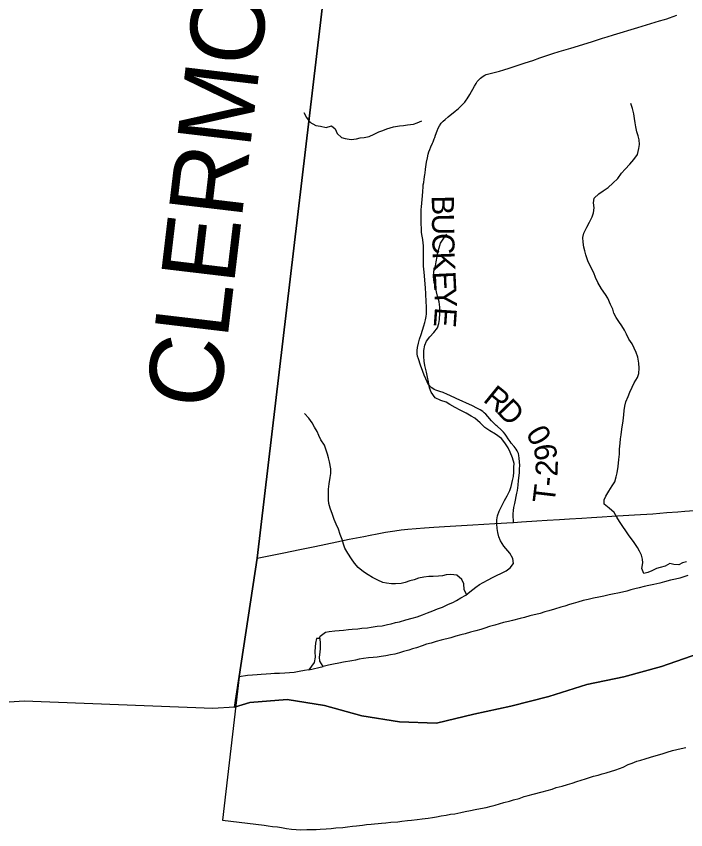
# Model space of a CAD drawing. Extents: x 1451455 to 1749751, y 218250 to 574981.
# Drawn here: x 1522822 to 1531912, y 282998 to 294037 of the extents above; entities that cross this region are included whole.
import ezdxf

# ---------------------------------------------------------------- set-up
doc = ezdxf.new("R2010")
doc.units = 0
for name, color, linetype in [('GM_X_Adjacent_County', 7, 'Continuous'), ('GM_X_Adjacent_County_Text', 7, 'Continuous'), ('GM_X_County', 7, 'Continuous'), ('GM_X_Major_River', 7, 'Continuous'), ('GM_X_Minor_River', 7, 'Continuous'), ('GM_X_Township', 7, 'Continuous'), ('GM_X_Township_Road', 7, 'Continuous'), ('GM_X_Township_Road_Text', 7, 'Continuous'), ('GM_X_US_Route', 7, 'Continuous')]:
    doc.layers.add(name, color=color, linetype=linetype)

msp = doc.modelspace()

# ---------------------------------------------------------------- linework, layer by layer
at = {"layer": 'GM_X_Adjacent_County'}
msp.add_lwpolyline([(1528943, 310711), (1528465, 306424), (1528044, 303145), (1527379, 297549), (1527248, 296442), (1526093, 286681), (1525783, 284661), (1525491, 284643), (1522930, 284742), (1521912, 284674)], dxfattribs=at)
at = {"layer": 'GM_X_County'}
msp.add_lwpolyline([(1527248, 296442), (1526093, 286681), (1525783, 284661), (1525992, 284724), (1526500, 284765), (1527007, 284684), (1527512, 284543), (1528026, 284460), (1528527, 284446), (1529034, 284567), (1529538, 284676), (1530052, 284808), (1530568, 284970), (1531073, 285075), (1531583, 285213), (1532088, 285389)], dxfattribs=at)
at = {"layer": 'GM_X_Major_River'}
for p, q in [((1526796, 285168), (1526987, 285211)), ((1525848, 285071), (1525622, 283130))]:
    msp.add_line(p, q, dxfattribs=at)
for points in [[(1531942, 286446), (1531887, 286429), (1531833, 286413), (1531773, 286398), (1531704, 286383), (1531624, 286360), (1531559, 286345), (1531477, 286326), (1531410, 286313), (1531348, 286300), (1531279, 286281), (1531221, 286265), (1531166, 286252), (1531114, 286237), (1531052, 286222), (1530991, 286210), (1530939, 286201), (1530870, 286184), (1530798, 286169), (1530730, 286156), (1530657, 286141), (1530587, 286124), (1530518, 286107), (1530446, 286088), (1530385, 286068), (1530335, 286053), (1530270, 286034), (1530214, 286017), (1530131, 285992), (1530051, 285969), (1529998, 285954), (1529934, 285934), (1529793, 285900), (1529722, 285879), (1529664, 285864), (1529559, 285837), (1529503, 285822), (1529438, 285809), (1529380, 285792), (1529321, 285776), (1529249, 285755), (1529186, 285734), (1529130, 285717), (1529061, 285696), (1528987, 285677), (1528916, 285658), (1528856, 285642), (1528789, 285625), (1528721, 285604), (1528592, 285570), (1528521, 285551), (1528457, 285532), (1528392, 285515), (1528332, 285493), (1528255, 285468), (1528201, 285451), (1528150, 285436), (1528078, 285415), (1528023, 285399), (1527961, 285382), (1527905, 285371), (1527840, 285358), (1527776, 285349), (1527722, 285339), (1527667, 285336), (1527603, 285331), (1527537, 285322), (1527478, 285311), (1527426, 285301), (1527376, 285292), (1527265, 285272), (1527201, 285258), (1527128, 285245), (1527062, 285230), (1526987, 285211)], [(1526987, 285211), (1526942, 285286), (1526937, 285338), (1526946, 285407), (1526953, 285457), (1526954, 285527), (1526949, 285591), (1526899, 285592), (1526884, 285530), (1526879, 285480), (1526876, 285410), (1526879, 285339), (1526866, 285269), (1526796, 285168)], [(1526796, 285168), (1526734, 285161), (1526665, 285146), (1526595, 285133), (1526533, 285129), (1526470, 285124), (1526398, 285119), (1526330, 285116), (1526278, 285113), (1526217, 285110), (1526147, 285103), (1526095, 285098), (1526031, 285097), (1525962, 285089), (1525848, 285071)], [(1527780, 283085), (1527838, 283090), (1527907, 283099), (1528001, 283106), (1528059, 283115), (1528134, 283122), (1528190, 283127), (1528264, 283136), (1528335, 283145), (1528415, 283156), (1528472, 283165), (1528526, 283175), (1528590, 283186), (1528659, 283195), (1528719, 283208), (1528777, 283215), (1528858, 283232), (1528916, 283247), (1528987, 283260), (1529053, 283274), (1529123, 283285), (1529204, 283300), (1529270, 283319), (1529323, 283332), (1529381, 283349), (1529442, 283366), (1529518, 283387), (1529571, 283403), (1529649, 283424), (1529716, 283447), (1529774, 283462), (1529841, 283479), (1529962, 283514), (1530028, 283531), (1530097, 283550), (1530151, 283569), (1530234, 283590), (1530308, 283613), (1530371, 283632), (1530435, 283652), (1530492, 283671), (1530552, 283690), (1530603, 283705), (1530657, 283723), (1530723, 283740), (1530776, 283755), (1530830, 283772), (1530961, 283811), (1531014, 283830), (1531064, 283849), (1531131, 283881), (1531183, 283902), (1531246, 283927), (1531302, 283944), (1531361, 283962), (1531433, 283983), (1531508, 284004), (1531593, 284029), (1531661, 284050), (1531732, 284071), (1531792, 284086), (1531849, 284101), (1531913, 284116)], [(1525622, 283130), (1526187, 283059), (1526243, 283052), (1526301, 283044), (1526369, 283037), (1526425, 283026), (1526491, 283015), (1526561, 283006), (1526623, 282999), (1526685, 282998), (1526766, 282999), (1526826, 283000), (1526892, 283001), (1526948, 283004), (1527031, 283009), (1527099, 283016), (1527163, 283023), (1527256, 283030), (1527320, 283039), (1527388, 283046), (1527441, 283053), (1527521, 283062), (1527575, 283068), (1527640, 283075), (1527780, 283085)]]:
    msp.add_lwpolyline(points, dxfattribs=at)
at = {"layer": 'GM_X_Minor_River'}
for points in [[(1531275, 292242), (1531282, 292298), (1531281, 292361), (1531266, 292415), (1531247, 292468), (1531232, 292536), (1531227, 292592), (1531218, 292649), (1531205, 292715), (1531189, 292784), (1531168, 292852)], [(1526726, 292733), (1526761, 292662), (1526810, 292601), (1526890, 292557), (1526954, 292546), (1527031, 292528), (1527102, 292551), (1527153, 292510), (1527180, 292445), (1527237, 292392), (1527289, 292377), (1527369, 292366), (1527440, 292376), (1527492, 292387), (1527544, 292392), (1527615, 292407), (1527680, 292438), (1527746, 292469), (1527801, 292488), (1527852, 292511), (1527944, 292537), (1528025, 292552), (1528081, 292555), (1528135, 292562), (1528214, 292574), (1528264, 292590), (1528329, 292620)], [(1531921, 286632), (1531868, 286619), (1531818, 286592), (1531750, 286596), (1531694, 286609), (1531633, 286576), (1531564, 286555), (1531514, 286542), (1531453, 286511), (1531398, 286488), (1531344, 286477), (1531315, 286545), (1531329, 286619), (1531324, 286670), (1531313, 286722), (1531286, 286777), (1531257, 286829), (1531210, 286895), (1531135, 287000), (1531096, 287055), (1531059, 287114), (1531011, 287179), (1530978, 287238), (1530941, 287303), (1530874, 287360), (1530804, 287416), (1530804, 287474), (1530827, 287526), (1530866, 287593), (1530914, 287667), (1530947, 287718), (1530968, 287788), (1530981, 287842), (1530995, 287926), (1531003, 288024), (1531012, 288096), (1531011, 288164), (1531023, 288244), (1531028, 288303), (1531035, 288355), (1531045, 288433), (1531061, 288545), (1531073, 288629), (1531076, 288687), (1531085, 288745), (1531100, 288803), (1531129, 288879), (1531153, 288934), (1531186, 289002), (1531213, 289062), (1531257, 289133), (1531274, 289191), (1531279, 289261), (1531275, 289329), (1531260, 289412), (1531239, 289474), (1531212, 289531), (1531185, 289590), (1531138, 289653), (1531108, 289724), (1531079, 289776), (1531042, 289835), (1531005, 289896), (1530966, 289949), (1530935, 290008), (1530920, 290062), (1530889, 290127), (1530856, 290210), (1530821, 290261), (1530768, 290340), (1530716, 290423), (1530685, 290490), (1530662, 290555), (1530624, 290634), (1530583, 290717), (1530557, 290799), (1530540, 290854), (1530527, 290904), (1530520, 290971), (1530515, 291037), (1530530, 291093), (1530568, 291176), (1530607, 291242), (1530643, 291317), (1530660, 291369), (1530669, 291437), (1530659, 291504), (1530670, 291568), (1530733, 291627), (1530790, 291666), (1530859, 291713), (1530924, 291770), (1530988, 291837), (1531039, 291906), (1531087, 291961), (1531152, 292030), (1531208, 292095), (1531255, 292161), (1531275, 292242)], [(1528562, 290163), (1528542, 290239), (1528527, 290298), (1528512, 290364), (1528497, 290425), (1528489, 290507), (1528492, 290579), (1528512, 290651), (1528523, 290703), (1528536, 290777), (1528547, 290837), (1528563, 290893), (1528584, 290957), (1528629, 291024), (1528670, 291079)], [(1526936, 285591), (1526949, 285624), (1527020, 285677), (1527072, 285686), (1527147, 285696), (1527207, 285701), (1527267, 285708), (1527331, 285715), (1527384, 285718), (1527460, 285725), (1527516, 285732), (1527589, 285738), (1527641, 285745), (1527724, 285760), (1527790, 285767), (1527862, 285783), (1527913, 285794), (1527973, 285809), (1528024, 285818), (1528110, 285845), (1528195, 285869), (1528266, 285888), (1528336, 285915), (1528405, 285940), (1528476, 285968), (1528540, 285995), (1528609, 286020), (1528690, 286057), (1528749, 286080), (1528799, 286107), (1528860, 286146), (1528927, 286183), (1528980, 286226), (1529060, 286289), (1529110, 286324), (1529163, 286355), (1529230, 286390), (1529287, 286421), (1529342, 286448), (1529412, 286479), (1529475, 286512), (1529526, 286553), (1529571, 286610), (1529565, 286680), (1529522, 286750), (1529443, 286847), (1529395, 286918), (1529376, 286971), (1529361, 287031), (1529352, 287084), (1529347, 287150), (1529348, 287202), (1529357, 287260), (1529380, 287322), (1529416, 287392), (1529453, 287465), (1529489, 287531), (1529522, 287600), (1529541, 287656), (1529561, 287736), (1529572, 287790), (1529577, 287850), (1529578, 287918), (1529581, 287968), (1529559, 288045), (1529528, 288120), (1529499, 288179), (1529454, 288250), (1529411, 288305), (1529330, 288368), (1529251, 288412), (1529186, 288455), (1529119, 288521), (1529050, 288582), (1528998, 288609), (1528929, 288649), (1528849, 288692), (1528780, 288726), (1528708, 288767), (1528657, 288800), (1528585, 288822), (1528511, 288857), (1528455, 288937), (1528434, 288995), (1528419, 289076), (1528406, 289140), (1528392, 289209), (1528369, 289299), (1528360, 289358), (1528356, 289418), (1528355, 289500), (1528367, 289574), (1528390, 289626), (1528437, 289689), (1528490, 289745), (1528540, 289808), (1528559, 289866), (1528570, 289920), (1528574, 290010), (1528571, 290088), (1528562, 290163)], [(1528936, 286190), (1528903, 286257), (1528898, 286334), (1528873, 286392), (1528804, 286454), (1528724, 286461), (1528660, 286455), (1528607, 286444), (1528553, 286437), (1528481, 286436), (1528422, 286433), (1528354, 286426), (1528282, 286412), (1528225, 286391), (1528165, 286374), (1528104, 286351), (1528050, 286340), (1527971, 286333), (1527915, 286334), (1527851, 286343), (1527799, 286354), (1527730, 286386), (1527658, 286419), (1527600, 286456), (1527535, 286498), (1527464, 286557), (1527413, 286615), (1527372, 286673), (1527325, 286751), (1527284, 286818), (1527266, 286874), (1527247, 286935), (1527220, 287005), (1527195, 287076), (1527164, 287145), (1527138, 287210), (1527115, 287276), (1527084, 287363), (1527067, 287424), (1527060, 287474), (1527060, 287538), (1527061, 287618), (1527071, 287692), (1527086, 287776), (1527093, 287831), (1527093, 287897), (1527074, 287989), (1527061, 288046), (1527048, 288096), (1527031, 288147), (1527007, 288217), (1526958, 288291), (1526929, 288349), (1526908, 288402), (1526871, 288463), (1526838, 288518), (1526793, 288585), (1526734, 288646)]]:
    msp.add_lwpolyline(points, dxfattribs=at)
at = {"layer": 'GM_X_Township'}
msp.add_lwpolyline([(1532088, 285389), (1531583, 285213), (1531073, 285075), (1530568, 284970), (1530052, 284808), (1529538, 284676), (1529034, 284567), (1528527, 284446), (1528026, 284460), (1527512, 284543), (1527007, 284684), (1526500, 284765), (1525992, 284724), (1525783, 284661), (1526093, 286681), (1527248, 296442)], dxfattribs=at)
at = {"layer": 'GM_X_Township_Road'}
msp.add_lwpolyline([(1529572, 287169), (1529571, 287200), (1529569, 287246), (1529570, 287285), (1529573, 287328), (1529578, 287370), (1529589, 287425), (1529619, 287566), (1529626, 287601), (1529632, 287637), (1529637, 287676), (1529643, 287735), (1529653, 287843), (1529656, 287895), (1529657, 287941), (1529654, 287990), (1529649, 288042), (1529644, 288078), (1529639, 288104), (1529632, 288122), (1529624, 288140), (1529609, 288162), (1529582, 288198), (1529542, 288246), (1529528, 288265), (1529502, 288302), (1529476, 288340), (1529459, 288364), (1529436, 288392), (1529404, 288425), (1529350, 288473), (1529337, 288484), (1529305, 288516), (1529283, 288540), (1529276, 288547), (1529225, 288607), (1529196, 288638), (1529176, 288655), (1529156, 288672), (1529121, 288695), (1529075, 288720), (1529016, 288749), (1528796, 288852), (1528710, 288892), (1528677, 288906), (1528616, 288930), (1528573, 288945), (1528519, 288962), (1528495, 288973), (1528476, 288985), (1528457, 288999), (1528446, 289010), (1528428, 289030), (1528412, 289054), (1528400, 289077), (1528382, 289116), (1528360, 289167), (1528340, 289216), (1528310, 289302), (1528281, 289388), (1528271, 289423), (1528265, 289455), (1528264, 289471), (1528263, 289503), (1528268, 289542), (1528281, 289599), (1528297, 289656), (1528318, 289717), (1528357, 289834), (1528371, 289881), (1528379, 289919), (1528386, 289961), (1528390, 289997), (1528391, 290039), (1528390, 290098), (1528389, 290164), (1528385, 290272), (1528380, 290350), (1528358, 290563), (1528351, 290644), (1528349, 290699), (1528349, 290735), (1528349, 290771), (1528351, 290853), (1528351, 290895), (1528349, 290928), (1528346, 290960), (1528340, 291006), (1528330, 291077), (1528326, 291109), (1528322, 291152), (1528320, 291226), (1528319, 291317), (1528321, 291414), (1528323, 291452), (1528339, 291602), (1528343, 291658), (1528346, 291722), (1528348, 291748), (1528354, 291783), (1528361, 291828), (1528365, 291857), (1528370, 291890), (1528373, 291909), (1528380, 291961), (1528394, 292058), (1528405, 292116), (1528416, 292167), (1528425, 292199), (1528436, 292229), (1528452, 292265), (1528473, 292313), (1528482, 292334), (1528487, 292346), (1528497, 292374), (1528504, 292392), (1528515, 292423), (1528535, 292481), (1528549, 292517), (1528568, 292551), (1528593, 292586), (1528620, 292614), (1528644, 292636), (1528686, 292672), (1528781, 292748), (1528826, 292786), (1528859, 292817), (1528887, 292845), (1528911, 292872), (1528932, 292897), (1528946, 292918), (1528981, 292977), (1529043, 293089), (1529064, 293123), (1529082, 293150), (1529103, 293175), (1529123, 293196), (1529141, 293210), (1529163, 293224), (1529186, 293237), (1529204, 293245), (1529222, 293252), (1529257, 293262), (1529349, 293283), (1529384, 293293), (1529441, 293309), (1529516, 293332), (1529635, 293372), (1529731, 293403), (1529837, 293439), (1529930, 293471), (1530107, 293530), (1530195, 293557), (1530352, 293604), (1530630, 293689), (1530783, 293738), (1530845, 293758), (1530932, 293786), (1531262, 293886), (1531554, 293974), (1531623, 293994), (1531655, 294003), (1531689, 294015), (1531790, 294050)], dxfattribs=at)
at = {"layer": 'GM_X_US_Route'}
msp.add_lwpolyline([(1526093, 286681), (1526272, 286718), (1526456, 286756), (1526671, 286800), (1526877, 286843), (1527175, 286906), (1527342, 286940), (1527539, 286979), (1527625, 286996), (1527722, 287015), (1527835, 287035), (1527961, 287055), (1528049, 287066), (1528140, 287076), (1528366, 287095), (1528493, 287104), (1528634, 287112), (1528791, 287122), (1529020, 287136), (1529318, 287153), (1529407, 287159), (1529482, 287163), (1529572, 287169), (1529682, 287176), (1529891, 287189), (1530029, 287198), (1530196, 287209), (1530333, 287217), (1530500, 287228), (1530631, 287236), (1530775, 287245), (1530906, 287252), (1531214, 287271), (1531463, 287287), (1531653, 287301), (1531803, 287313), (1531901, 287322), (1532085, 287335)], dxfattribs=at)

# ---------------------------------------------------------------- texts
at = {"layer": 'GM_X_Adjacent_County_Text'}
msp.add_text('CLERMONT COUNTY', height=1000, rotation=83.2258, dxfattribs=at).set_placement((1525574, 288686))
at = {"layer": 'GM_X_Township_Road_Text'}
for s, rotation, p in [('B', 270.6733, (1528463, 291604)), ('U', 270.6927, (1528465, 291357)), ('C', 271.2802, (1528469, 291090)), ('K', 272.3297, (1528474, 290837)), ('E', 272.7731, (1528485, 290571)), ('Y', 272.5654, (1528496, 290347)), ('E', 265.9209, (1528508, 290093)), ('R', 320.7764, (1529147, 288819)), ('D', 313.8305, (1529331, 288669)), ('0', 120.0178, (1530104, 288332)), ('9', 98.7649, (1530173, 288036)), ('2', 87.8139, (1530169, 287789)), ('T', 83.2388, (1530129, 287417)), ('-', 84.3759, (1530156, 287646))]:
    msp.add_text(s, height=300, rotation=rotation, dxfattribs=at).set_placement(p)

doc.saveas('drawing.dxf')
